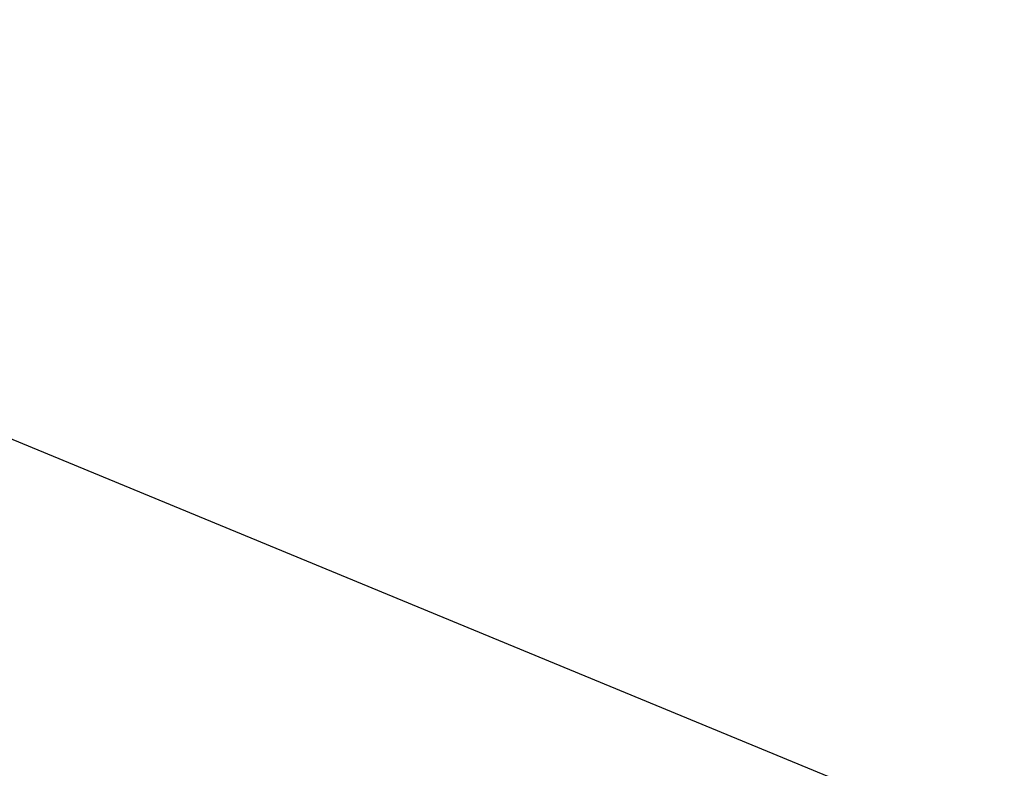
# Model space of a CAD drawing. Header units: metres. Extents: x 134157 to 138734, y 451157 to 455772.
# Tile 547 of 656: x 136622.41 to 136624.7, y 453807.13 to 453808.87. Entities that reach past the tile are written whole.
import ezdxf

# ---------------------------------------------------------------- set-up
doc = ezdxf.new("R2010")
doc.units = ezdxf.units.M
doc.layers.add('-DR-alg-projectgrens 1-200', color=3, linetype='PROJECTGRENS_1-200')
doc.layers.add('-DR-nw-gr-arc-gras', color=7, linetype='Continuous', true_color=0xb5d5a4)
doc.linetypes.add('PROJECTGRENS_1-200', pattern='A,0.32,-0.13,[133,ltypeshp.shx,S=0.13,R=0,X=-0.13,Y=0],-0.13,1.27', length=1.85)
pattern_1 = [(115.335625, (136419.71802, 453326.2367), (-0.223681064, -0.105903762), [0.06, -0.187485]), (205.335625, (136419.71802, 453326.2367), (0.105903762, -0.223681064), [0.06, -0.187485])]

msp = doc.modelspace()

# ---------------------------------------------------------------- hatches: boundary and pattern name
at = {"layer": '-DR-nw-gr-arc-gras', "transparency": 33554687}
h = msp.add_hatch(dxfattribs=at)
h.set_pattern_fill('AGR-BOLLEN', color=256, scale=0.1, pattern_type=2)
h.set_pattern_definition(pattern_1)
edge = h.paths.add_edge_path()
edge.add_arc((-7000776.8095, 3043164.5676), 7592527.9974, 340.05675056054, 340.05722562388)
edge.add_line((136455.7816, 453494.2543), (136455.1236, 453494.4934))
edge.add_arc((380495.2224, 364992.5484), 259592.3036, 160.066656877, 160.080445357)
edge.add_line((136433.8323, 453435.7615), (136433.8135, 453435.7683))
edge.add_line((136433.8135, 453435.7683), (136432.1795, 453431.2551))
edge.add_line((136432.1795, 453431.2551), (136432.1983, 453431.2483))
edge.add_line((136432.1983, 453431.2483), (136431.6776, 453429.8696))
edge.add_line((136431.6776, 453429.8696), (136432.3364, 453429.6312))
edge.add_line((136432.3364, 453429.6312), (136434.3093, 453435.0766))
h = msp.add_hatch(dxfattribs=at)
h.set_pattern_fill('AGR-BOLLEN', color=256, scale=0.1, pattern_type=2)
h.set_pattern_definition(pattern_1)
edge = h.paths.add_edge_path()
edge.add_line((136644.2753, 454017.4218), (136643.9351, 454016.4815))
edge.add_line((136643.9351, 454016.4815), (136643.8839, 454016.3403))
edge.add_line((136643.8839, 454016.3403), (136644.5422, 454016.1017))
edge.add_arc((1711333.9831, -116117.4265), 1674723.5818, 160.0956720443, 160.0966573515, ccw=False)
edge.add_line((136654.3469, 454043.1813), (136653.6889, 454043.4199))
edge.add_line((136653.6889, 454043.4199), (136653.6378, 454043.279))
edge.add_line((136653.6378, 454043.279), (136653.2975, 454042.3387))
edge.add_line((136653.2975, 454042.3387), (136644.2753, 454017.4218))

# ---------------------------------------------------------------- linework, layer by layer
at = {"layer": '-DR-alg-projectgrens 1-200', "flags": 128}
msp.add_lwpolyline([(136628.964, 453805.1798), (136623.2409, 453790.7475), (136619.3018, 453783.0198), (136614.8222, 453771.7175), (136607.8972, 453774.4622, -0.122712), (136597.0806, 453775.637), (136593.2998, 453777.0274), (136590.7885, 453769.9979), (136580.4872, 453773.6273), (136586.9859, 453791.6022), (136604.1977, 453785.2727, 0.305445), (136615.2439, 453791.841), (136616.5128, 453795.0374), (136621.5263, 453808.25)], format="xyb", close=True, dxfattribs=at)

doc.saveas('drawing.dxf')
